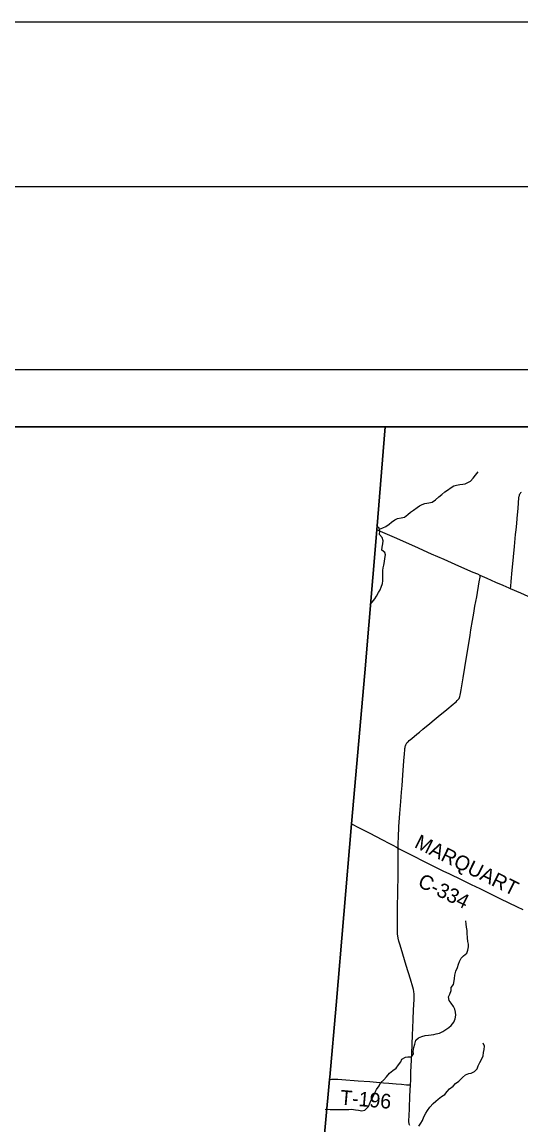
# Model space of a CAD drawing. Extents: x 0 to 680, y 0 to 440.
# Drawn here: x 132.6 to 163, y 372.9 to 440 of the extents above; entities that cross this region are included whole.
import ezdxf

# ---------------------------------------------------------------- set-up
doc = ezdxf.new("R2010")
doc.units = 0
for name, color, linetype in [('GM_X_Adjacent_County', 7, 'Continuous'), ('GM_X_County', 7, 'Continuous'), ('GM_X_County_Road', 7, 'Continuous'), ('GM_X_County_Road_Text', 7, 'Continuous'), ('GM_X_Minor_River', 7, 'Continuous'), ('GM_X_State_Route', 7, 'Continuous'), ('GM_X_Township', 7, 'Continuous'), ('GM_X_Township_Road', 7, 'Continuous'), ('GM_X_Township_Road_Text', 7, 'Continuous'), ('SH_Border', 7, 'Continuous'), ('SH_Cut_Line', 7, 'Continuous'), ('SH_Data', 7, 'Continuous'), ('SH_Text', 7, 'Continuous')]:
    doc.layers.add(name, color=color, linetype=linetype)

msp = doc.modelspace()

# ---------------------------------------------------------------- linework, layer by layer
at = {"layer": 'GM_X_Adjacent_County'}
for points in [[(150.328, 365.009), (151.31, 375.644), (151.316, 375.778), (151.706, 380.165), (152.65, 391.192), (153.446, 400.397), (154.182, 409.096), (154.698, 415.359), (47.02, 415.359)], [(150.328, 365.009), (151.31, 375.644), (151.316, 375.778), (151.706, 380.165), (152.65, 391.192), (153.446, 400.397), (154.182, 409.096), (154.698, 415.359), (47.02, 415.359)], [(285.035, 415.359), (154.698, 415.359), (154.182, 409.096), (153.446, 400.397), (152.65, 391.192), (151.706, 380.165), (151.316, 375.778), (151.31, 375.644), (150.328, 365.009)]]:
    msp.add_lwpolyline(points, dxfattribs=at)
at = {"layer": 'GM_X_County'}
msp.add_lwpolyline([(285.035, 415.359), (154.698, 415.359), (154.182, 409.096), (153.446, 400.397), (152.65, 391.192), (151.706, 380.165), (151.316, 375.778), (151.31, 375.644), (150.328, 365.009)], dxfattribs=at)
at = {"layer": 'GM_X_County_Road'}
for points in [[(162.331, 405.504), (162.346, 405.664), (162.373, 405.954), (162.433, 406.643), (162.468, 407.02), (162.51, 407.455), (162.573, 408.084), (162.639, 408.81), (162.665, 409.101), (162.702, 409.487), (162.73, 409.778), (162.785, 410.408), (162.843, 411.038), (162.857, 411.136), (162.868, 411.184), (162.882, 411.232), (162.901, 411.278), (162.928, 411.322), (162.962, 411.359), (163, 411.392)], [(155.481, 389.73), (155.483, 389.807), (155.492, 390.041), (155.503, 390.373), (155.531, 391.03), (155.585, 391.829), (155.64, 392.557), (155.688, 393.138), (155.719, 393.525), (155.766, 394.158), (155.833, 395.032), (155.869, 395.463), (155.888, 395.706), (155.897, 395.795), (155.906, 395.855), (155.918, 395.915), (155.931, 395.958), (155.95, 396.002), (155.97, 396.046), (155.996, 396.089), (156.021, 396.124), (156.049, 396.156), (156.083, 396.195), (156.159, 396.267), (156.318, 396.398), (156.616, 396.65), (156.777, 396.786), (156.987, 396.963), (157.412, 397.318), (157.674, 397.533), (157.929, 397.742), (158.439, 398.168), (158.826, 398.476), (158.938, 398.568), (159.013, 398.631), (159.085, 398.699), (159.145, 398.763), (159.189, 398.832), (159.216, 398.894), (159.23, 398.942), (159.261, 399.032), (159.284, 399.126), (159.326, 399.364), (159.44, 400.084), (159.541, 400.708), (159.666, 401.476), (159.801, 402.291), (159.862, 402.675), (159.912, 403.011), (160.006, 403.587), (160.083, 404.017), (160.162, 404.447), (160.265, 405.021), (160.419, 405.922), (160.468, 406.218), (160.485, 406.321)], [(152.65, 391.192), (153.111, 390.96), (153.751, 390.634), (154.49, 390.245), (154.948, 390.003), (155.157, 389.9), (155.381, 389.787), (155.481, 389.73)], [(156.233, 375.31), (156.246, 375.6), (156.265, 376.085), (156.307, 377.203), (156.359, 378.367), (156.377, 378.772), (156.398, 379.29), (156.425, 379.873), (156.455, 380.504), (156.458, 380.699), (156.456, 380.843), (156.439, 380.99), (156.412, 381.129), (156.377, 381.269), (156.237, 381.74), (155.98, 382.579), (155.77, 383.278), (155.602, 383.827), (155.534, 384.061), (155.488, 384.251), (155.461, 384.395), (155.449, 384.492), (155.442, 384.643), (155.442, 384.977), (155.446, 385.377), (155.447, 385.951), (155.46, 387.2), (155.475, 387.944), (155.48, 388.332), (155.485, 388.818), (155.485, 389.353), (155.481, 389.73)], [(155.481, 389.73), (155.553, 389.689), (155.825, 389.546), (156.474, 389.211), (156.952, 388.969), (157.558, 388.667), (158.206, 388.351), (158.611, 388.155), (159.311, 387.813), (159.92, 387.517), (160.45, 387.262), (161.106, 386.944), (161.673, 386.664), (162.723, 386.152), (163.075, 385.985)], [(156.2, 372.837), (156.177, 372.881), (156.159, 372.927), (156.145, 372.975), (156.137, 373.025), (156.134, 373.074), (156.134, 373.172), (156.145, 373.415), (156.167, 373.901), (156.202, 374.629), (156.217, 374.969), (156.233, 375.31)]]:
    msp.add_lwpolyline(points, dxfattribs=at)
at = {"layer": 'GM_X_Minor_River'}
for points in [[(154.343, 409.145), (154.543, 409.213), (154.74, 409.299), (154.926, 409.433), (155.088, 409.555), (155.274, 409.706), (155.453, 409.792), (155.661, 409.819), (155.864, 409.869), (156.08, 410.032), (156.236, 410.166), (156.427, 410.287), (156.632, 410.45), (156.787, 410.561), (156.937, 410.641), (157.11, 410.698), (157.353, 410.742), (157.556, 410.78), (157.759, 410.925), (157.958, 411.1), (158.15, 411.246), (158.33, 411.403), (158.48, 411.513), (158.708, 411.682), (158.87, 411.78), (159.036, 411.819), (159.232, 411.852), (159.416, 411.867), (159.571, 411.9), (159.72, 411.969), (159.882, 412.061), (160.051, 412.243), (160.202, 412.43), (160.365, 412.629)], [(153.788, 404.546), (153.909, 404.698), (154.06, 404.892), (154.163, 405.062), (154.285, 405.28), (154.383, 405.439), (154.451, 405.604), (154.525, 405.835), (154.546, 405.995), (154.56, 406.143), (154.55, 406.297), (154.556, 406.63), (154.576, 406.79), (154.602, 406.95), (154.647, 407.163), (154.668, 407.346), (154.719, 407.571), (154.668, 407.721), (154.498, 407.848), (154.507, 408.044), (154.551, 408.239), (154.578, 408.429), (154.504, 408.626), (154.353, 408.818), (154.374, 409.008), (154.33, 409.205), (154.229, 409.286), (154.179, 409.353)], [(151.036, 373.829), (151.334, 373.818), (151.482, 373.81), (151.672, 373.819), (151.82, 373.812), (151.998, 373.809), (152.307, 373.817), (152.473, 373.821), (152.646, 373.831), (152.883, 373.804), (153.066, 373.766), (153.268, 373.74), (153.464, 373.785), (153.668, 373.99), (153.784, 374.238), (153.852, 374.416), (153.991, 374.651), (154.071, 374.823), (154.174, 375.023), (154.325, 375.247), (154.417, 375.436), (154.615, 375.612), (154.777, 375.812), (154.958, 376.03), (155.162, 376.181), (155.36, 376.333), (155.505, 376.528), (155.649, 376.716), (155.711, 376.87), (155.932, 376.992), (156.081, 377.019), (156.294, 377.029), (156.415, 377.205), (156.399, 377.354), (156.444, 377.579), (156.5, 377.793), (156.556, 378.035), (156.73, 378.176), (156.921, 378.268), (157.135, 378.319), (157.332, 378.346), (157.486, 378.35), (157.647, 378.39), (157.795, 378.412), (158.004, 378.463), (158.201, 378.567), (158.392, 378.684), (158.572, 378.806), (158.722, 378.929), (158.879, 379.123), (158.947, 379.336), (158.991, 379.55), (158.981, 379.746), (158.942, 379.93), (158.855, 380.08), (158.715, 380.284), (158.581, 380.458), (158.542, 380.678), (158.639, 380.843), (158.719, 381.056), (158.703, 381.246), (158.854, 381.423), (158.904, 381.648), (158.912, 381.796), (158.938, 381.992), (159.006, 382.235), (159.098, 382.465), (159.16, 382.666), (159.216, 382.82), (159.331, 383.021), (159.469, 383.174), (159.667, 383.331), (159.735, 383.515), (159.761, 383.722), (159.763, 383.877), (159.723, 384.044), (159.702, 384.258), (159.694, 384.555), (159.678, 384.71), (159.639, 384.918), (159.618, 385.103), (159.614, 385.293)], [(156.746, 372.793), (156.873, 372.975), (156.964, 373.147), (157.044, 373.377), (157.16, 373.59), (157.275, 373.755), (157.414, 373.961), (157.606, 374.172), (157.78, 374.313), (157.93, 374.447), (158.122, 374.611), (158.32, 374.734), (158.476, 374.904), (158.603, 375.069), (158.83, 375.244), (158.981, 375.391), (159.173, 375.549), (159.401, 375.754), (159.587, 375.918), (159.778, 376.005), (159.933, 376.032), (160.135, 376.119), (160.298, 376.289), (160.359, 376.473), (160.457, 376.667), (160.578, 376.892), (160.658, 377.087), (160.684, 377.288), (160.716, 377.46), (160.736, 377.668), (160.668, 377.859)]]:
    msp.add_lwpolyline(points, dxfattribs=at)
at = {"layer": 'GM_X_State_Route'}
msp.add_lwpolyline([(163.618, 404.939), (162.951, 405.231), (162.331, 405.504), (162.251, 405.54), (161.882, 405.7), (161.438, 405.897), (160.906, 406.135), (160.485, 406.321), (160.328, 406.39), (160.06, 406.506), (159.169, 406.894), (158.279, 407.286), (157.522, 407.619), (156.5, 408.071), (155.255, 408.622), (154.544, 408.937), (154.182, 409.096)], dxfattribs=at)
at = {"layer": 'GM_X_Township'}
msp.add_lwpolyline([(250.725, 415.359), (154.698, 415.359), (154.182, 409.096), (153.446, 400.397), (152.65, 391.192), (151.706, 380.165), (151.316, 375.778), (151.31, 375.644), (150.328, 365.009), (148.945, 349.485), (150.03, 349.395), (165.555, 347.962), (166.876, 347.842), (167.562, 347.779), (186.873, 346.058), (188.99, 345.866), (196.725, 345.127), (198.844, 344.978), (204.178, 344.406), (225.071, 342.231)], dxfattribs=at)
at = {"layer": 'GM_X_Township_Road'}
msp.add_lwpolyline([(151.31, 375.643), (151.417, 375.656), (151.619, 375.668), (151.814, 375.666), (152.053, 375.647), (153.053, 375.556), (153.76, 375.51), (154.155, 375.478), (154.586, 375.444), (154.922, 375.415), (155.356, 375.376), (155.693, 375.349), (155.988, 375.325), (156.158, 375.315), (156.233, 375.31)], dxfattribs=at)
at = {"layer": 'SH_Border'}
msp.add_lwpolyline([(30, 430), (670, 430), (670, 10), (30, 10)], close=True, dxfattribs=at)
at = {"layer": 'SH_Cut_Line'}
msp.add_lwpolyline([(0, 0), (680, 0), (680, 440), (0, 440)], close=True, dxfattribs=at)
at = {"layer": 'SH_Data'}
for p, q in [((43.52, 418.859), (288.52, 418.859)), ((47.02, 415.359), (285.02, 415.359))]:
    msp.add_line(p, q, dxfattribs=at)
at = {"layer": 'SH_Text'}
for points in [[(47.02, 415.359), (285.02, 415.359), (285.02, 177.359), (47.02, 177.359)], [(285.019, 415.359), (47.02, 415.359), (47.02, 177.359), (285.019, 177.359)]]:
    msp.add_lwpolyline(points, close=True, dxfattribs=at)

# ---------------------------------------------------------------- texts
at = {"layer": 'GM_X_County_Road_Text'}
for s, rotation, p in [('MARQUART', 333.75295, (156.417, 389.797)), ('C-334', 333.92473, (156.615, 387.423))]:
    msp.add_text(s, height=0.8894, rotation=rotation, dxfattribs=at).set_placement(p)
at = {"layer": 'GM_X_Township_Road_Text'}
msp.add_text('T-196', height=0.8894, rotation=355.00731, dxfattribs=at).set_placement((151.924, 374.125))

doc.saveas('drawing.dxf')
